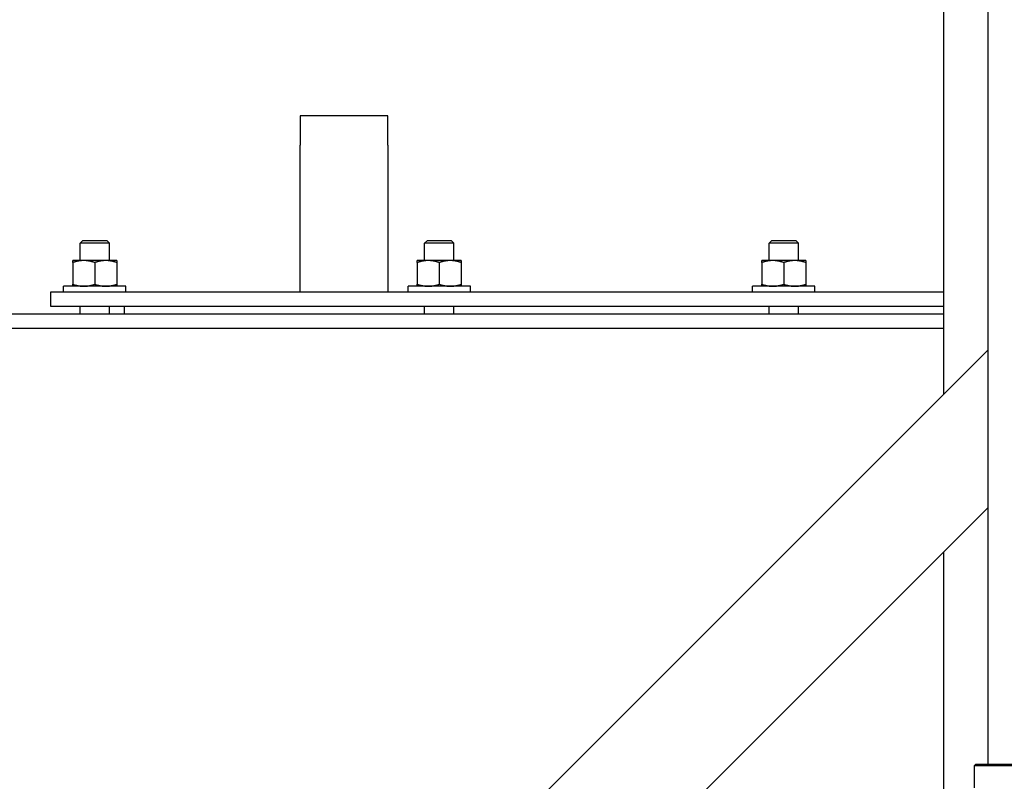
# Model space of a CAD drawing. Header units: inches. Extents: x 24 to 1128, y -69 to 748.
# Tile 321 of 656: x 452 to 469, y 641 to 654. Entities that reach past the tile are written whole.
import ezdxf

# ---------------------------------------------------------------- set-up
doc = ezdxf.new("R2010")
doc.units = ezdxf.units.IN
doc.header["$LTSCALE"] = 32
doc.header["$MEASUREMENT"] = 0
doc.layers.add('Dimension (ANSI)', color=7, linetype='Continuous', lineweight=25)
doc.layers.add('Visible (ANSI)', color=7, linetype='Continuous', lineweight=30)
doc.styles.add('Note Text (ANSI)', font='tahoma.ttf')
doc.dimstyles.new('SB Fraction-16 (ANSI)', dxfattribs={"dimscale": 32, "dimtxt": 0.125, "dimasz": 0.098425, "dimexe": 0.125, "dimexo": 0.0625, "dimgap": 0.031496, "dimtad": 0, "dimtih": 1, "dimtoh": 1, "dimdec": 4, "dimrnd": 1e-08, "dimzin": 0, "dimdsep": 46, "dimlunit": 5, "dimtxsty": 'Note Text (ANSI)', "dimcen": 0.09, "dimdle": 0.393701, "dimclrd": 256, "dimclre": 256, "dimclrt": 256, "dimadec": 0, "dimazin": 3, "dimtfac": 0.96, "dimtofl": 0, "dimtmove": 0, "dimatfit": 3, "dimfxl": 1, "dimfrac": 2, "dimtolj": 1, "dimtzin": 12, "dimlwd": -1, "dimlwe": -1, "dimarcsym": 0})

# ---------------------------------------------------------------- blocks, each defined once
blk = doc.blocks.new('*D18')
at = {"layer": 'Defpoints', "color": 0, "transparency": 16777216}
for p in [(480.281, 692.669), (328.474, 544.669), (480.281, 544.669)]:
    blk.add_point(p, dxfattribs=at)
at = {"layer": 'Dimension (ANSI)', "transparency": 16777216}
for p, q in [((478.281, 692.669), (324.474, 692.669)), ((328.474, 689.519), (328.474, 626.768)), ((328.474, 547.818), (328.474, 620.569)), ((478.281, 544.669), (324.474, 544.669))]:
    blk.add_line(p, q, dxfattribs=at)
for points in [[(327.949, 689.519), (328.999, 689.519), (328.474, 692.669)], [(327.949, 547.818), (328.999, 547.818), (328.474, 544.669)]]:
    blk.add_solid(points, dxfattribs=at)
at = {"layer": 'Dimension (ANSI)', "transparency": 16777216, "insert": (324.372, 625.76), "char_height": 4, "attachment_point": 1, "style": 'Note Text (ANSI)'}
blk.add_mtext('\\A1;148', dxfattribs=at)

msp = doc.modelspace()

# ---------------------------------------------------------------- linework, layer by layer
at = {"layer": 'Visible (ANSI)'}
for p, q in [((468.76127, 681.59815), (468.76127, 640.98303)), ((468.00877, 647.29379), (468.00877, 662.44779)), ((457.03063, 652.04353), (457.03063, 651.54353)), ((458.53063, 652.04353), (457.03063, 652.04353)), ((458.53063, 651.54353), (458.53063, 652.04353)), ((457.03063, 649.04353), (457.03063, 651.54353)), ((458.53063, 651.54353), (458.53063, 649.04353)), ((453.32782, 649.91853), (453.28063, 649.87276)), ((453.78063, 649.87276), (453.28063, 649.87276)), ((453.28063, 649.57533), (453.28063, 649.87276)), ((453.32782, 649.91853), (453.73344, 649.91853)), ((453.73344, 649.91853), (453.78063, 649.87276)), ((453.78063, 649.57533), (453.78063, 649.87276)), ((459.20282, 649.91853), (459.15563, 649.87276)), ((459.65563, 649.87276), (459.15563, 649.87276)), ((459.15563, 649.57533), (459.15563, 649.87276)), ((459.20282, 649.91853), (459.60844, 649.91853)), ((459.60844, 649.91853), (459.65563, 649.87276)), ((459.65563, 649.57533), (459.65563, 649.87276)), ((465.07782, 649.91853), (465.03063, 649.87276)), ((465.53063, 649.87276), (465.03063, 649.87276)), ((465.03063, 649.57533), (465.03063, 649.87276)), ((465.07782, 649.91853), (465.48344, 649.91853)), ((465.48344, 649.91853), (465.53063, 649.87276)), ((465.53063, 649.57533), (465.53063, 649.87276)), ((453.34313, 649.57533), (453.15563, 649.57533)), ((453.15563, 649.54184), (453.15563, 649.17082)), ((453.71813, 649.57533), (453.34313, 649.57533)), ((453.53063, 649.54184), (453.53063, 649.17082)), ((453.90563, 649.57533), (453.71813, 649.57533)), ((453.90563, 649.54184), (453.90563, 649.17082)), ((459.21813, 649.57533), (459.03063, 649.57533)), ((459.03063, 649.54184), (459.03063, 649.17082)), ((459.59313, 649.57533), (459.21813, 649.57533)), ((459.40563, 649.54184), (459.40563, 649.17082)), ((459.78063, 649.57533), (459.59313, 649.57533)), ((459.78063, 649.54184), (459.78063, 649.17082)), ((465.09313, 649.57533), (464.90563, 649.57533)), ((464.90563, 649.54184), (464.90563, 649.17082)), ((465.46813, 649.57533), (465.09313, 649.57533)), ((465.28063, 649.54184), (465.28063, 649.17082)), ((465.65563, 649.57533), (465.46813, 649.57533)), ((465.65563, 649.54184), (465.65563, 649.17082)), ((452.78063, 649.04353), (468.00877, 649.04353)), ((452.78063, 648.79353), (452.78063, 649.04353)), ((454.06188, 649.13733), (452.99938, 649.13733)), ((452.99938, 649.04353), (452.99938, 649.13733)), ((454.06188, 649.04353), (454.06188, 649.13733)), ((459.93688, 649.13733), (458.87438, 649.13733)), ((458.87438, 649.04353), (458.87438, 649.13733)), ((459.93688, 649.04353), (459.93688, 649.13733)), ((465.81188, 649.13733), (464.74938, 649.13733)), ((464.74938, 649.04353), (464.74938, 649.13733)), ((465.81188, 649.04353), (465.81188, 649.13733)), ((441.15563, 648.66853), (468.00877, 648.66853)), ((468.00877, 648.79353), (452.78063, 648.79353)), ((453.28063, 648.66853), (453.28063, 648.79353)), ((453.78063, 648.66853), (453.78063, 648.79353)), ((454.03063, 648.79353), (454.03063, 648.66853)), ((459.15563, 648.66853), (459.15563, 648.79353)), ((459.65563, 648.66853), (459.65563, 648.79353)), ((465.03063, 648.66853), (465.03063, 648.79353)), ((465.53063, 648.66853), (465.53063, 648.79353)), ((468.00877, 648.41853), (441.15563, 648.41853)), ((461.19761, 640.48263), (468.76127, 648.04629)), ((463.68001, 640.27803), (468.76127, 645.35929)), ((468.00877, 640.27803), (468.00877, 644.60679)), ((468.55627, 640.98303), (468.52502, 640.95178)), ((469.83752, 640.95178), (468.52502, 640.95178)), ((468.52502, 640.95178), (468.52502, 640.57678)), ((468.55627, 640.98303), (469.80627, 640.98303))]:
    msp.add_line(p, q, dxfattribs=at)
for points in [[(453.15563, 649.54184), (453.15563, 649.57533), (453.15563, 649.57533)], [(453.34313, 649.57533), (453.25611, 649.57533), (453.15563, 649.54184)], [(453.53063, 649.54184), (453.43015, 649.57533), (453.34313, 649.57533)], [(453.71813, 649.57533), (453.63111, 649.57533), (453.53063, 649.54184)], [(453.90563, 649.54184), (453.80515, 649.57533), (453.71813, 649.57533)], [(453.90563, 649.57533), (453.90563, 649.57533), (453.90563, 649.54184)], [(459.03063, 649.54184), (459.03063, 649.57533), (459.03063, 649.57533)], [(459.21813, 649.57533), (459.13111, 649.57533), (459.03063, 649.54184)], [(459.40563, 649.54184), (459.30515, 649.57533), (459.21813, 649.57533)], [(459.59313, 649.57533), (459.50611, 649.57533), (459.40563, 649.54184)], [(459.78063, 649.54184), (459.68015, 649.57533), (459.59313, 649.57533)], [(459.78063, 649.57533), (459.78063, 649.57533), (459.78063, 649.54184)], [(464.90563, 649.54184), (464.90563, 649.57533), (464.90563, 649.57533)], [(465.09313, 649.57533), (465.00611, 649.57533), (464.90563, 649.54184)], [(465.28063, 649.54184), (465.18015, 649.57533), (465.09313, 649.57533)], [(465.46813, 649.57533), (465.38111, 649.57533), (465.28063, 649.54184)], [(465.65563, 649.54184), (465.55515, 649.57533), (465.46813, 649.57533)], [(465.65563, 649.57533), (465.65563, 649.57533), (465.65563, 649.54184)], [(453.15563, 649.17082), (453.25611, 649.13733), (453.34313, 649.13733)], [(453.15563, 649.13733), (453.15563, 649.13733), (453.15563, 649.17082)], [(453.34313, 649.13733), (453.43015, 649.13733), (453.53063, 649.17082)], [(453.53063, 649.17082), (453.63111, 649.13733), (453.71813, 649.13733)], [(453.71813, 649.13733), (453.80515, 649.13733), (453.90563, 649.17082)], [(453.90563, 649.17082), (453.90563, 649.13733), (453.90563, 649.13733)], [(459.03063, 649.17082), (459.13111, 649.13733), (459.21813, 649.13733)], [(459.03063, 649.13733), (459.03063, 649.13733), (459.03063, 649.17082)], [(459.21813, 649.13733), (459.30515, 649.13733), (459.40563, 649.17082)], [(459.40563, 649.17082), (459.50611, 649.13733), (459.59313, 649.13733)], [(459.59313, 649.13733), (459.68015, 649.13733), (459.78063, 649.17082)], [(459.78063, 649.17082), (459.78063, 649.13733), (459.78063, 649.13733)], [(464.90563, 649.17082), (465.00611, 649.13733), (465.09313, 649.13733)], [(464.90563, 649.13733), (464.90563, 649.13733), (464.90563, 649.17082)], [(465.09313, 649.13733), (465.18015, 649.13733), (465.28063, 649.17082)], [(465.28063, 649.17082), (465.38111, 649.13733), (465.46813, 649.13733)], [(465.46813, 649.13733), (465.55515, 649.13733), (465.65563, 649.17082)], [(465.65563, 649.17082), (465.65563, 649.13733), (465.65563, 649.13733)]]:
    msp.add_rational_spline(points, [1, 1.0379548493, 1], degree=2, dxfattribs=at)

# ---------------------------------------------------------------- dimensions: what is measured, and where the dimension line sits
at = {"layer": 'Dimension (ANSI)'}
dim = msp.add_linear_dim(base=(328.47435, 544.66853), p1=(480.28063, 692.66853), p2=(480.28063, 544.66853), angle=90, dimstyle='SB Fraction-16 (ANSI)', override={"dimgap": 0.031496, "dimdec": 4, "dimtol": 0, "dimlim": 0, "dimtp": 0, "dimtm": 0, "dimtdec": 2, "dimatfit": 1}, dxfattribs=at)
dim.commit()
dim.dimension.update_dxf_attribs({"geometry": '*D18', "text_midpoint": (328.47435, 623.66853), "dimtype": 160})

doc.saveas('drawing.dxf')
